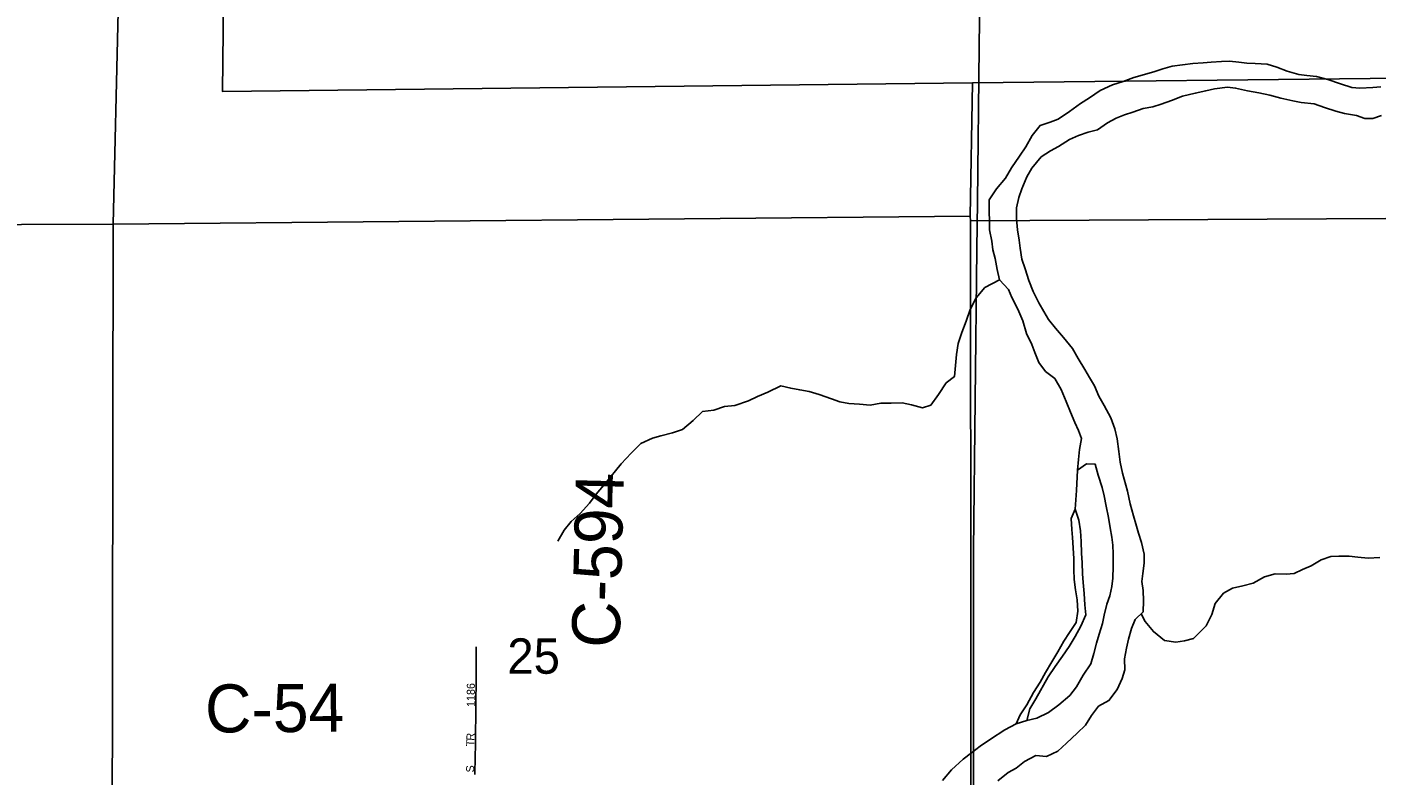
# Model space of a CAD drawing. Extents: x 1772825 to 1773716, y 1138558 to 1139032.
# Drawn here: x 1772827.425 to 1772828.223, y 1138561.812 to 1138562.254 of the extents above; entities that cross this region are included whole.
import ezdxf

# ---------------------------------------------------------------- set-up
doc = ezdxf.new("R2010")
doc.units = 0
for name, color, linetype in [('GM_X_County_Road_Text', 7, 'Continuous'), ('GM_X_Major_River', 7, 'Continuous'), ('GM_X_Minor_River', 7, 'Continuous'), ('GM_X_Section', 7, 'Continuous'), ('GM_X_Section_Text', 7, 'Continuous'), ('GM_X_Township', 7, 'Continuous'), ('GM_X_Township_Subdivision', 7, 'Continuous'), ('GM_X_Township_Subdivision_Text', 7, 'Continuous')]:
    doc.layers.add(name, color=color, linetype=linetype)

msp = doc.modelspace()

# ---------------------------------------------------------------- linework, layer by layer
at = {"layer": 'GM_X_Major_River'}
msp.add_line((1772828.01007, 1138561.84198), (1772828.01634, 1138561.84402), dxfattribs=at)
for points in [[(1772828.12067, 1138562.23295), (1772828.1146, 1138562.23262), (1772828.10852, 1138562.23172), (1772828.10244, 1138562.23101), (1772828.09693, 1138562.22934), (1772828.09161, 1138562.22767), (1772828.07963, 1138562.22435), (1772828.07335, 1138562.22193), (1772828.06707, 1138562.21989), (1772828.05984, 1138562.21653), (1772828.05355, 1138562.21222), (1772828.04821, 1138562.20884), (1772828.04172, 1138562.20415), (1772828.03505, 1138562.19965), (1772828.03029, 1138562.19779), (1772828.02421, 1138562.19594), (1772828.01961, 1138562.1899), (1772828.01577, 1138562.18329), (1772828.01213, 1138562.17781), (1772828.00733, 1138562.17083), (1772828.00387, 1138562.16478), (1772827.99851, 1138562.15837), (1772827.9941, 1138562.15195), (1772827.99405, 1138562.14494), (1772827.99439, 1138562.13924), (1772827.99435, 1138562.13412), (1772827.99563, 1138562.12747), (1772827.99635, 1138562.12234), (1772827.99765, 1138562.1172), (1772827.99893, 1138562.11074), (1772828.00021, 1138562.10466), (1772828.00548, 1138562.09893), (1772828.00753, 1138562.09417), (1772828.01109, 1138562.08731), (1772828.01407, 1138562.08027), (1772828.0163, 1138562.07285), (1772828.01929, 1138562.06638), (1772828.02115, 1138562.06162), (1772828.02357, 1138562.05572), (1772828.02752, 1138562.05038), (1772828.03299, 1138562.04616), (1772828.03674, 1138562.03968), (1772828.03972, 1138562.03264), (1772828.04233, 1138562.02636), (1772828.04475, 1138562.02026), (1772828.047, 1138562.0155), (1772828.04867, 1138562.01075), (1772828.04748, 1138562.00431), (1772828.04706, 1138561.99843), (1772828.04645, 1138561.99198), (1772828.05179, 1138561.99573), (1772828.05691, 1138561.99551), (1772828.05857, 1138561.98904), (1772828.06098, 1138561.98181), (1772828.06209, 1138561.97687), (1772828.06337, 1138561.97079), (1772828.06465, 1138561.96414), (1772828.06574, 1138561.95787), (1772828.06665, 1138561.95236), (1772828.06737, 1138561.94761), (1772828.06753, 1138561.94249), (1772828.06747, 1138561.93509), (1772828.06723, 1138561.92826), (1772828.06663, 1138561.92333), (1772828.06545, 1138561.91765), (1772828.06371, 1138561.91272), (1772828.06214, 1138561.90629), (1772828.06116, 1138561.90136), (1772828.05922, 1138561.89511), (1772828.05766, 1138561.88981), (1772828.05609, 1138561.88356), (1772828.05434, 1138561.87751), (1772828.04974, 1138561.87071), (1772828.04571, 1138561.86391), (1772828.04188, 1138561.85882), (1772828.03538, 1138561.85317), (1772828.02928, 1138561.84867), (1772828.02242, 1138561.8453), (1772828.01634, 1138561.84402), (1772828.01007, 1138561.84198), (1772828.0034, 1138561.83843), (1772827.99501, 1138561.83299), (1772827.98891, 1138561.82886), (1772827.98376, 1138561.82492), (1772827.9788, 1138561.82116), (1772827.97192, 1138561.81476), (1772827.96657, 1138561.80854)], [(1772828.22587, 1138562.21868), (1772828.22112, 1138562.21833), (1772828.21334, 1138562.21801), (1772828.2086, 1138562.21843), (1772828.20198, 1138562.22057), (1772828.19441, 1138562.22309), (1772828.18778, 1138562.22485), (1772828.18209, 1138562.22546), (1772828.17735, 1138562.22607), (1772828.17035, 1138562.22802), (1772828.16429, 1138562.23034), (1772828.15861, 1138562.2321), (1772828.15141, 1138562.23253), (1772828.14647, 1138562.23276), (1772828.14174, 1138562.23336), (1772828.13624, 1138562.23397), (1772828.13149, 1138562.23382), (1772828.12542, 1138562.2333), (1772828.12067, 1138562.23295)], [(1772828.00531, 1138561.81318), (1772828.01007, 1138561.8158), (1772828.01503, 1138561.81975), (1772828.0217, 1138561.8233), (1772828.02814, 1138561.82268), (1772828.03481, 1138561.82585), (1772828.03996, 1138561.83056), (1772828.04627, 1138561.83658), (1772828.05104, 1138561.84129), (1772828.05469, 1138561.84695), (1772828.05871, 1138561.85243), (1772828.065, 1138561.85579), (1772828.06979, 1138561.8624), (1772828.07287, 1138561.86883), (1772828.07443, 1138561.87394), (1772828.0741, 1138561.88039), (1772828.07528, 1138561.88683), (1772828.07646, 1138561.89214), (1772828.0784, 1138561.89838), (1772828.08053, 1138561.90368), (1772828.0853, 1138561.9082), (1772828.08535, 1138561.91484), (1772828.08521, 1138561.92091), (1772828.08448, 1138561.92623), (1772828.08509, 1138561.93097), (1772828.08589, 1138561.93703), (1772828.08574, 1138561.94235), (1772828.08427, 1138561.94919), (1772828.08241, 1138561.9547), (1772828.08094, 1138561.96022), (1772828.07945, 1138561.96497), (1772828.07761, 1138561.9722), (1772828.07596, 1138561.97961), (1772828.073, 1138561.99026), (1772828.07153, 1138561.99672), (1772828.07081, 1138562.00299), (1772828.06992, 1138562.01059), (1772828.06844, 1138562.01648), (1772828.06602, 1138562.02295), (1772828.06209, 1138562.03038), (1772828.0591, 1138562.03571), (1772828.05649, 1138562.042), (1772828.05348, 1138562.04676), (1772828.05067, 1138562.05153), (1772828.04674, 1138562.05801), (1772828.04336, 1138562.06392), (1772828.0381, 1138562.0706), (1772828.03339, 1138562.07595), (1772828.02926, 1138562.0811), (1772828.02645, 1138562.08587), (1772828.02345, 1138562.09101), (1772828.02008, 1138562.09768), (1772828.01766, 1138562.10415), (1772828.01544, 1138562.11119), (1772828.01339, 1138562.1169), (1772828.01249, 1138562.12335), (1772828.01195, 1138562.1281), (1772828.01086, 1138562.13418), (1772828.01034, 1138562.14064), (1772828.01039, 1138562.14728), (1772828.01176, 1138562.15334), (1772828.0135, 1138562.15845), (1772828.0164, 1138562.16545), (1772828.01947, 1138562.17074), (1772828.02483, 1138562.17733), (1772828.03036, 1138562.1809), (1772828.03512, 1138562.18352), (1772828.0416, 1138562.18764), (1772828.04693, 1138562.18988), (1772828.05264, 1138562.19192), (1772828.05815, 1138562.1934), (1772828.06407, 1138562.19753), (1772828.06921, 1138562.20014), (1772828.07415, 1138562.20219), (1772828.0791, 1138562.20386), (1772828.08519, 1138562.2059), (1772828.09089, 1138562.207), (1772828.09583, 1138562.20848), (1772828.10192, 1138562.21071), (1772828.10839, 1138562.21332), (1772828.11599, 1138562.21497), (1772828.12226, 1138562.21644), (1772828.12739, 1138562.21753), (1772828.13518, 1138562.21861), (1772828.13992, 1138562.21801), (1772828.14693, 1138562.21644), (1772828.15356, 1138562.21525), (1772828.16019, 1138562.21387), (1772828.16663, 1138562.21211), (1772828.17382, 1138562.21054), (1772828.17875, 1138562.20955), (1772828.18633, 1138562.20873), (1772828.19239, 1138562.2066), (1772828.1992, 1138562.20427), (1772828.20432, 1138562.2029), (1772828.21133, 1138562.20171), (1772828.21625, 1138562.19997), (1772828.22099, 1138562.19993), (1772828.22613, 1138562.20179)], [(1772828.04495, 1138561.96903), (1772828.04264, 1138561.96355), (1772828.04297, 1138561.9569), (1772828.0435, 1138561.95216), (1772828.04384, 1138561.94608), (1772828.04417, 1138561.93963), (1772828.04412, 1138561.93337), (1772828.04446, 1138561.92729), (1772828.04517, 1138561.92122), (1772828.04627, 1138561.91533), (1772828.0466, 1138561.90868), (1772828.0456, 1138561.90205), (1772828.04158, 1138561.89601), (1772828.03831, 1138561.89091), (1772828.03485, 1138561.88467), (1772828.0312, 1138561.87863), (1772828.02755, 1138561.8724), (1772828.02429, 1138561.86673), (1772828.02045, 1138561.8605), (1772828.01641, 1138561.85332), (1772828.01257, 1138561.84728), (1772828.01007, 1138561.84198)], [(1772828.01634, 1138561.84402), (1772828.01829, 1138561.85084), (1772828.02175, 1138561.85688), (1772828.02905, 1138561.86973), (1772828.03308, 1138561.87596), (1772828.03749, 1138561.882), (1772828.04152, 1138561.88785), (1772828.04497, 1138561.8937), (1772828.04843, 1138561.89975), (1772828.05133, 1138561.90656), (1772828.0508, 1138561.91244), (1772828.05028, 1138561.91909), (1772828.04976, 1138561.92554), (1772828.04942, 1138561.93067), (1772828.04909, 1138561.93731), (1772828.04875, 1138561.94301), (1772828.04861, 1138561.94984), (1772828.04808, 1138561.95611), (1772828.04718, 1138561.96256), (1772828.04495, 1138561.96903)], [(1772827.9992, 1138561.80829), (1772828.00531, 1138561.81318)]]:
    msp.add_lwpolyline(points, dxfattribs=at)
at = {"layer": 'GM_X_Minor_River'}
for points in [[(1772828.00021, 1138562.10466), (1772827.99164, 1138562.10017), (1772827.98647, 1138562.09395), (1772827.98282, 1138562.08715), (1772827.98049, 1138562.08015), (1772827.97798, 1138562.07352), (1772827.97584, 1138562.0669), (1772827.97484, 1138562.06046), (1772827.97423, 1138562.05401), (1772827.97361, 1138562.04737), (1772827.96865, 1138562.04362), (1772827.96424, 1138562.03682), (1772827.95964, 1138562.0304), (1772827.95469, 1138562.02892), (1772827.94826, 1138562.03068), (1772827.94276, 1138562.03186), (1772827.93612, 1138562.03172), (1772827.93005, 1138562.03158), (1772827.92378, 1138562.03049), (1772827.91752, 1138562.0311), (1772827.91108, 1138562.03153), (1772827.90577, 1138562.03252), (1772827.90085, 1138562.03427), (1772827.89366, 1138562.03679), (1772827.8876, 1138562.03854), (1772827.8821, 1138562.03953), (1772827.8768, 1138562.04052), (1772827.87093, 1138562.0419), (1772827.86331, 1138562.03816), (1772827.85722, 1138562.03555), (1772827.85189, 1138562.03312), (1772827.84371, 1138562.03034), (1772827.83764, 1138562.02963), (1772827.83136, 1138562.02759), (1772827.82452, 1138562.02669), (1772827.81898, 1138562.02142), (1772827.81268, 1138562.01615), (1772827.80679, 1138562.01411), (1772827.79994, 1138562.01227), (1772827.795, 1138562.01097), (1772827.78815, 1138562.0078), (1772827.78241, 1138562.00215), (1772827.77649, 1138561.99575), (1772827.7673, 1138561.98443), (1772827.76175, 1138561.97783), (1772827.75772, 1138561.97255), (1772827.75218, 1138561.96633), (1772827.74702, 1138561.96163), (1772827.74281, 1138561.95653), (1772827.73897, 1138561.95011)], [(1772828.04645, 1138561.99198), (1772828.04579, 1138561.98003), (1772828.04495, 1138561.96903)], [(1772828.08407, 1138561.90703), (1772828.0864, 1138561.9025), (1772828.09129, 1138561.89658), (1772828.09789, 1138561.89121), (1772828.10453, 1138561.8904), (1772828.10965, 1138561.89112), (1772828.11498, 1138561.89241), (1772828.12243, 1138561.89994), (1772828.12589, 1138561.90675), (1772828.12784, 1138561.91318), (1772828.13282, 1138561.91922), (1772828.13796, 1138561.92221), (1772828.14423, 1138561.92368), (1772828.15031, 1138561.92516), (1772828.15698, 1138561.9289), (1772828.16326, 1138561.93075), (1772828.16971, 1138561.93051), (1772828.17445, 1138561.93085), (1772828.1794, 1138561.93328), (1772828.18454, 1138561.93552), (1772828.19045, 1138561.93908), (1772828.19615, 1138561.94093), (1772828.2009, 1138561.94128), (1772828.20697, 1138561.94123), (1772828.21228, 1138561.94062), (1772828.21835, 1138561.94001), (1772828.22518, 1138561.94033)]]:
    msp.add_lwpolyline(points, dxfattribs=at)
at = {"layer": 'GM_X_Section'}
for points in [[(1772826.99058, 1138562.63895), (1772827.48796, 1138562.64088), (1772827.47601, 1138562.13755), (1772826.98736, 1138562.13574)], [(1772827.48796, 1138562.64088), (1772827.73957, 1138562.64031), (1772827.88527, 1138562.63997), (1772827.88583, 1138562.58824), (1772827.54479, 1138562.5893), (1772827.54065, 1138562.21607), (1772827.98424, 1138562.22106), (1772827.98288, 1138562.14225), (1772827.47601, 1138562.13755)], [(1772827.98305, 1138562.13959), (1772827.9835, 1138561.6464), (1772827.98344, 1138561.63939), (1772827.47523, 1138561.63224), (1772827.47601, 1138562.13755), (1772827.98288, 1138562.14225)], [(1772828.50962, 1138562.14244), (1772828.50281, 1138561.64361), (1772827.9835, 1138561.6464), (1772827.98305, 1138562.13959)], [(1772827.47601, 1138562.13755), (1772827.47523, 1138561.63224), (1772826.98127, 1138561.63029), (1772826.98736, 1138562.13574)]]:
    msp.add_lwpolyline(points, close=True, dxfattribs=at)
msp.add_lwpolyline([(1772828.50962, 1138562.14244), (1772827.98305, 1138562.13959), (1772827.98288, 1138562.14225), (1772827.98424, 1138562.22106), (1772828.23758, 1138562.22388)], dxfattribs=at)
at = {"layer": 'GM_X_Township'}
msp.add_lwpolyline([(1772827.98261, 1138561.13548), (1772827.98394, 1138561.25873), (1772827.98427, 1138561.36187), (1772827.98501, 1138561.54767), (1772827.98515, 1138561.58446), (1772827.98484, 1138561.94457), (1772827.9869, 1138562.12272), (1772827.98722, 1138562.15071), (1772827.98827, 1138562.24218), (1772827.98864, 1138562.27418), (1772827.98933, 1138562.33404), (1772827.98964, 1138562.36101), (1772827.99004, 1138562.39547), (1772827.99032, 1138562.41938), (1772827.99101, 1138562.47977), (1772827.99121, 1138562.49706), (1772827.99202, 1138562.56761), (1772827.99474, 1138562.80357), (1772827.99538, 1138562.85839), (1772827.99664, 1138562.96764), (1772828.00131, 1138563.14603), (1772828.01473, 1138563.64552)], dxfattribs=at)
msp.add_lwpolyline([(1772827.98261, 1138561.13548), (1772827.98394, 1138561.25873), (1772827.98427, 1138561.36187), (1772827.98501, 1138561.54767), (1772827.98515, 1138561.58446), (1772827.98484, 1138561.94457), (1772827.9869, 1138562.12272), (1772827.98722, 1138562.15071), (1772827.98827, 1138562.24218), (1772827.98864, 1138562.27418), (1772827.98933, 1138562.33404), (1772827.98964, 1138562.36101), (1772827.99004, 1138562.39547), (1772827.99032, 1138562.41938), (1772827.99101, 1138562.47977), (1772827.99121, 1138562.49706), (1772827.99202, 1138562.56761), (1772827.99474, 1138562.80357), (1772827.99538, 1138562.85839), (1772827.99664, 1138562.96764), (1772828.00131, 1138563.14603), (1772828.01473, 1138563.64552)], dxfattribs=at)
at = {"layer": 'GM_X_Township_Subdivision'}
msp.add_lwpolyline([(1772827.68991, 1138561.81215), (1772827.69014, 1138561.82262), (1772827.69025, 1138561.82945), (1772827.69046, 1138561.85432), (1772827.69064, 1138561.86768), (1772827.69077, 1138561.87727), (1772827.69068, 1138561.8861), (1772827.69066, 1138561.88747)], dxfattribs=at)

# ---------------------------------------------------------------- texts
at = {"layer": 'GM_X_County_Road_Text'}
for s, rotation, p in [('C-594', 88.62527, (1772827.7756, 1138561.88676)), ('C-54', 0.34083, (1772827.53046, 1138561.83685))]:
    msp.add_text(s, height=0.028409, rotation=rotation, dxfattribs=at).set_placement(p)
at = {"layer": 'GM_X_Section_Text'}
msp.add_text('25', height=0.020928, rotation=0.00001, dxfattribs=at).set_placement((1772827.70917, 1138561.87165))
at = {"layer": 'GM_X_Township_Subdivision_Text'}
for s, height, rotation, p in [('1186', 0.004735, 90, (1772827.68994, 1138561.85204)), ('T', 0.00473, 88.33298, (1772827.68953, 1138561.82867)), ('R', 0.00473, 87.83845, (1772827.68962, 1138561.83199)), ('S', 0.00473, 90, (1772827.68953, 1138561.81329))]:
    msp.add_text(s, height=height, rotation=rotation, dxfattribs=at).set_placement(p)

doc.saveas('drawing.dxf')
